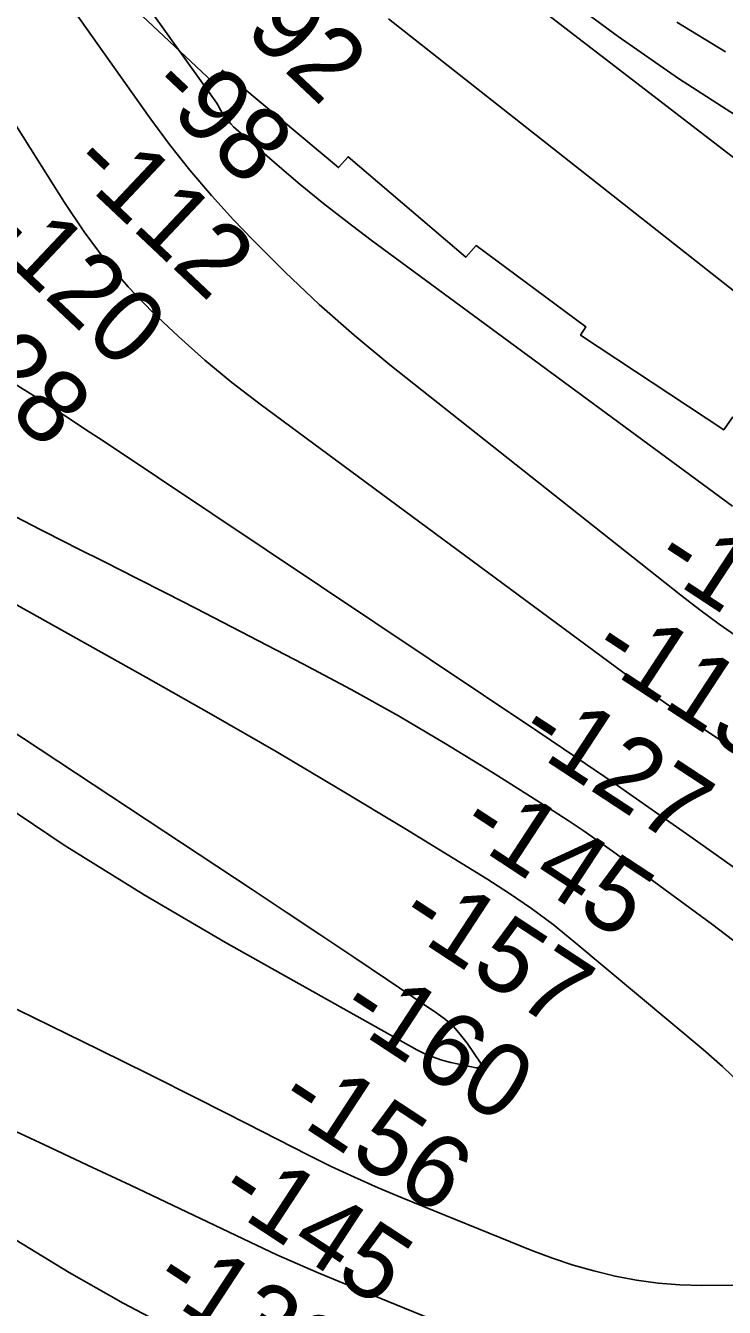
# Model space of a CAD drawing. Extents: x 3477039 to 3515015, y 546746 to 572297.
# Drawn here: x 3504314 to 3504950, y 558514 to 559681 of the extents above; entities that cross this region are included whole.
import ezdxf

# ---------------------------------------------------------------- set-up
doc = ezdxf.new("R2010")
doc.units = 0
for name, color, linetype in [('V-CHAN-NAID', 7, 'Continuous'), ('V-RIVR-RANG', 7, 'Continuous'), ('V-RRAP-RVMT', 7, 'Continuous'), ('V-TOPO-MAJR', 7, 'Continuous'), ('V-TOPO-MINR', 7, 'Continuous')]:
    doc.layers.add(name, color=color, linetype=linetype)

msp = doc.modelspace()

# ---------------------------------------------------------------- linework, layer by layer
at = {"layer": 'V-RRAP-RVMT'}
msp.add_lwpolyline([(3504380.4, 559727.1), (3504483.9, 559630), (3504492.8, 559640.4), (3504598.8, 559552), (3504607.4, 559561.9), (3504714.7, 559470.3), (3504724.1, 559480.9), (3504824.2, 559406.8), (3504819.3, 559399.5), (3504949.8, 559313.1), (3504958, 559325)], dxfattribs=at)
at = {"layer": 'V-TOPO-MAJR'}
for points in [[(3504957.9, 559243.6), (3504628.4, 559486), (3504606.5, 559502.5), (3504585, 559519.3), (3504563.8, 559536.7), (3504542.9, 559554.4), (3504503, 559589.1), (3504500.4, 559591.8), (3504495.6, 559597.6), (3504493.3, 559600.6), (3504491.3, 559604), (3504489.5, 559607.4), (3504488.6, 559609.1), (3504487.7, 559610.7), (3504096.3, 560156.7)], [(3505020.9, 558643.5), (3505010.2, 558662), (3504997.9, 558679.7), (3504995.9, 558682.1), (3504980.9, 558699.9), (3504965.2, 558717.1), (3504948.5, 558733.2), (3504931.1, 558748.7), (3504813.2, 558847.3), (3504794.2, 558862.6), (3504774.7, 558877.2), (3504754.6, 558891), (3504734, 558904.2), (3504659.1, 558950), (3504600.6, 558985.4), (3504541.9, 559020.2), (3504482.7, 559054.3), (3504423.2, 559088), (3504168.2, 559230.4)], [(3504283, 558796.2), (3504320.7, 558777.9), (3504335.6, 558770.7), (3504380.7, 558748.6), (3504425.7, 558726.3), (3504470.5, 558703.8), (3504515.3, 558681.1), (3504570.7, 558652.9), (3504591.9, 558642.4), (3504613.2, 558632.4), (3504634.8, 558622.9), (3504656.6, 558613.7), (3504774.9, 558565.9), (3504793.6, 558558.9), (3504812.4, 558552.5), (3504831.5, 558547.1), (3504850.8, 558542.3), (3504870.3, 558538.7), (3504890, 558535.9), (3504909.7, 558534.5), (3504929.6, 558533.9), (3504987.6, 558534.2)]]:
    msp.add_lwpolyline(points, dxfattribs=at)
at = {"layer": 'V-TOPO-MINR'}
for points in [[(3506224.2, 558935.6), (3505895.2, 559058.8), (3505865.4, 559068.4), (3505835.8, 559078.8), (3505806.3, 559089.7), (3505796.9, 559093.3), (3505763.2, 559106.9), (3505729.8, 559121.4), (3505696.9, 559136.9), (3505664.4, 559153.3), (3505155.9, 559420), (3505147.2, 559424.7), (3505138.6, 559429.4), (3505130.1, 559434.2), (3505121.6, 559439.1), (3505113.2, 559444.3), (3505105, 559449.6), (3505097, 559455.3), (3505089.1, 559461.1), (3504714.1, 559749.4)], [(3506255.3, 559037.2), (3505905.8, 559097.2), (3505893.7, 559099.9), (3505882, 559103.2), (3505870.5, 559107.5), (3505859.3, 559112.6), (3505594.4, 559246.2), (3505522.7, 559282.9), (3505451.3, 559320.1), (3505380.3, 559358.3), (3505309.7, 559397), (3505200.9, 559457.4), (3505184.9, 559466.4), (3505169, 559475.4), (3505153.1, 559484.6), (3505137.3, 559493.9), (3505021.8, 559561.9), (3504964.7, 559596.9), (3504908.5, 559633.2), (3504853.7, 559671.5), (3504799.7, 559711.1)], [(3504963.4, 559123.7), (3504945.5, 559136.2), (3504927.9, 559149.2), (3504910.6, 559162.5), (3504645.5, 559372.4), (3504612.8, 559399.5), (3504580.9, 559427.4), (3504550.1, 559456.6), (3504520.2, 559486.6), (3504503.1, 559504.5), (3504482.8, 559526.7), (3504463.2, 559549.5), (3504444.6, 559573), (3504426.7, 559597.2), (3504352.8, 559701.5)], [(3504999.4, 559407.9), (3504644.1, 559687.4)], [(3504951.4, 559657.3), (3504906.9, 559684.3)], [(3505541.3, 558636), (3504922.4, 559046.5), (3504909.9, 559055), (3504897.5, 559063.5), (3504885.3, 559072.2), (3504873.1, 559081.1), (3504527.2, 559336.5), (3504501.6, 559356.2), (3504476.7, 559376.6), (3504452.7, 559398), (3504429.2, 559420.2), (3504407.1, 559443.5), (3504386.1, 559467.8), (3504366.9, 559493.5), (3504348.8, 559520.1), (3504280, 559629.1)], [(3505557.3, 558484.6), (3505509, 558521.4), (3505474.2, 558547.7), (3505439.2, 558573.7), (3505404, 558599.3), (3505368.6, 558624.7), (3504919, 558943), (3504884.5, 558967.2), (3504849.9, 558991.3), (3504815.1, 559015), (3504780.2, 559038.5), (3504384.1, 559303), (3504368.2, 559313.5), (3504352.3, 559324), (3504336.2, 559334.3), (3504320.1, 559344.6), (3504303.9, 559354.6)], [(3504979.4, 558832.3), (3504938.5, 558863.3), (3504848.3, 558929.4), (3504835, 558938.9), (3504821.6, 558948.3), (3504808, 558957.4), (3504794.2, 558966.3), (3504738.2, 559001.7), (3504696, 559027.6), (3504653.3, 559052.8), (3504610.1, 559076.8), (3504566.3, 559100.1), (3504468.9, 559150.3), (3504441.5, 559164.3), (3504414, 559178.4), (3504386.5, 559192.3), (3504359, 559206.1), (3504350.8, 559210.2), (3504327.4, 559222.2), (3504304.1, 559234.3)], [(3504581.8, 558853.5), (3504551, 558874), (3504520.1, 558894.4), (3504118, 559159.6)], [(3504277.6, 558982.7), (3504348.7, 558934.8), (3504421.6, 558889.6), (3504495.6, 558846.2), (3504670.1, 558748.6), (3504677.5, 558744.9), (3504685.1, 558741.7), (3504692.9, 558739.1), (3504700.9, 558737.1), (3504724.2, 558732.2), (3504725.2, 558732.2), (3504726.1, 558732.3), (3504727.8, 558733.4), (3504728.3, 558734.2), (3504728.6, 558735), (3504728.5, 558735.9), (3504728.1, 558736.8), (3504715.9, 558754.6), (3504709.9, 558762.3), (3504703.4, 558769.6), (3504696.1, 558776), (3504688.3, 558781.9), (3504643.3, 558812.3), (3504612.6, 558832.9), (3504581.8, 558853.5)], [(3504291.5, 558680.2), (3504330.7, 558661.9), (3504369.9, 558643.5), (3504409, 558625.1), (3504448, 558606.6), (3504523.8, 558570.6), (3504542.5, 558561.9), (3504561.3, 558553.5), (3504580.2, 558545.3), (3504599.3, 558537.4), (3504681.8, 558503.9)], [(3504304.8, 558575.3), (3504353.1, 558545.8), (3504402.4, 558517.9), (3504461.3, 558486.7)]]:
    msp.add_lwpolyline(points, dxfattribs=at)

# ---------------------------------------------------------------- texts
at = {"layer": 'V-CHAN-NAID'}
msp.add_text('BELLE POINT "142" (142.4)', height=100, rotation=50.5522, dxfattribs=at).set_placement((3504680.7, 557891.4))
at = {"layer": 'V-RIVR-RANG'}
for s, rotation, p in [('-92', 316.6637, (3504489.8, 559695.5)), ('-98', 316.6637, (3504422.6, 559621.5)), ('-112', 316.6637, (3504351.1, 559551.5)), ('-120', 316.6637, (3504271.3, 559489.2)), ('-128', 316.6637, (3504202.7, 559416.5)), ('-101', 326.7554, (3504883.1, 559188.1)), ('-113', 326.7554, (3504826.1, 559105.9)), ('-127', 326.7554, (3504759.3, 559030.1)), ('-145', 326.7554, (3504705.9, 558945.6)), ('-157', 326.7554, (3504650.2, 558862.5)), ('-160', 326.7554, (3504596.5, 558778.1)), ('-156', 326.7554, (3504540.3, 558695.4)), ('-145', 326.7554, (3504485.7, 558611.6)), ('-133', 326.7554, (3504426.3, 558531))]:
    msp.add_text(s, height=67, rotation=rotation, dxfattribs=at).set_placement(p)

doc.saveas('drawing.dxf')
